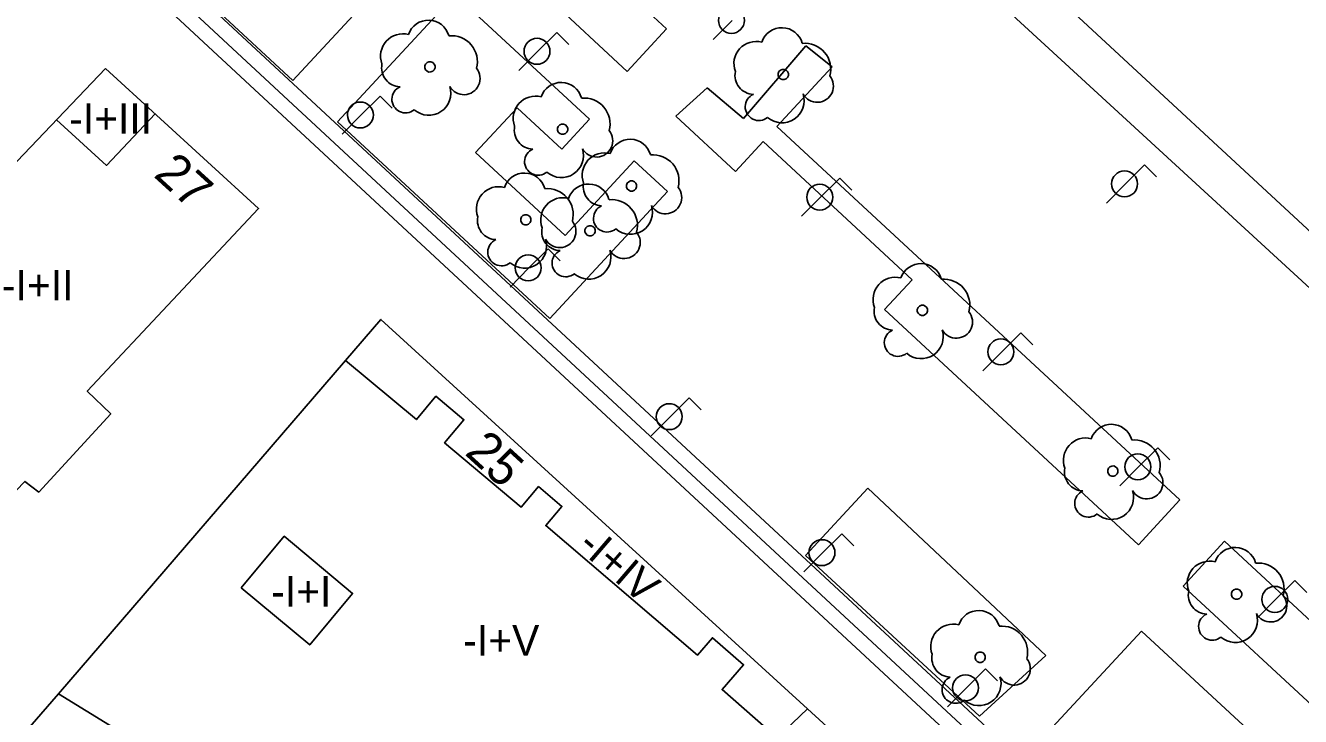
# Model space of a CAD drawing. Extents: x 282771 to 285132, y 4823109 to 4825496.
# Drawn here: x 284776.7 to 284839.4, y 4823971.5 to 4824005.5 of the extents above; entities that cross this region are included whole.
import ezdxf

# ---------------------------------------------------------------- set-up
doc = ezdxf.new("R2010")
doc.units = 0
for name, color, linetype in [('ARBOL', 7, 'Continuous'), ('CARRIL-BICI-AREA', 7, 'Continuous'), ('CARRIL-BICI-EJE', 7, 'Continuous'), ('EDIFICIO', 7, 'Continuous'), ('FAROLA', 7, 'Continuous'), ('INTERIOR-EDIFICIO', 7, 'Continuous'), ('MEDIANERA', 7, 'Continuous'), ('NUM-PORTAL', 7, 'Continuous'), ('TXT-ALTURA-EDIFICIO', 7, 'Continuous'), ('ZONA-VERDE', 7, 'Continuous')]:
    doc.layers.add(name, color=color, linetype=linetype)

msp = doc.modelspace()

# ---------------------------------------------------------------- linework, layer by layer
at = {"layer": 'ARBOL'}
for centre, major_axis, start_param, end_param in [((284796.495, 4824004.719), (0.575, 0.864), 5.572692, 8.116371), ((284813.868, 4824004.346), (0.575, 0.865), 5.572203, 8.115882), ((284795.235, 4824003.989), (0.608, 0.913), 0.333031, 2.516861), ((284797.625, 4824003.719), (0.705, 1.059), 5.038455, 6.971695), ((284812.608, 4824003.616), (0.607, 0.913), 0.332542, 2.516372), ((284814.998, 4824003.346), (0.705, 1.06), 5.037966, 6.971206), ((284795.125, 4824003.419), (-0.518, -0.779), 5.100697, 6.837883), ((284798.235, 4824002.889), (-0.442, -0.663), 5.805173, 9.121797), ((284812.498, 4824003.046), (-0.518, -0.779), 5.100208, 6.837394), ((284815.608, 4824002.516), (-0.441, -0.664), 5.804684, 9.121308), ((284795.365, 4824001.869), (-0.372, -0.559), 4.14317, 7.559404), ((284796.505, 4824002.169), (-0.602, -0.904), 6.154099, 8.754177), ((284803.018, 4824001.656), (0.575, 0.865), 5.572597, 8.116276), ((284801.758, 4824000.926), (0.608, 0.913), 0.332936, 2.516767), ((284804.148, 4824000.656), (0.705, 1.059), 5.03836, 6.9716), ((284812.738, 4824001.496), (-0.372, -0.56), 4.142681, 7.558915), ((284813.878, 4824001.796), (-0.601, -0.904), 6.15361, 8.753688), ((284801.648, 4824000.356), (-0.518, -0.779), 5.100603, 6.837788), ((284804.758, 4823999.826), (-0.441, -0.663), 5.805078, 9.121703), ((284806.408, 4823998.866), (0.575, 0.865), 5.572603, 8.116282), ((284801.888, 4823998.806), (-0.372, -0.559), 4.143076, 7.559309), ((284803.028, 4823999.106), (-0.601, -0.904), 6.154005, 8.754082), ((284805.148, 4823998.136), (0.608, 0.913), 0.332942, 2.516773), ((284807.538, 4823997.866), (0.705, 1.059), 5.038366, 6.971606), ((284801.208, 4823997.206), (0.576, 0.864), 5.572802, 8.116481), ((284799.948, 4823996.476), (0.608, 0.913), 0.333141, 2.516972), ((284802.338, 4823996.206), (0.705, 1.059), 5.038565, 6.971805), ((284804.368, 4823996.666), (0.575, 0.864), 5.572739, 8.116418), ((284805.038, 4823997.566), (-0.518, -0.779), 5.100609, 6.837794), ((284808.148, 4823997.036), (-0.441, -0.663), 5.805084, 9.121709), ((284803.108, 4823995.936), (0.608, 0.913), 0.333078, 2.516908), ((284805.278, 4823996.016), (-0.372, -0.559), 4.143082, 7.559315), ((284805.498, 4823995.666), (0.705, 1.059), 5.038502, 6.971742), ((284806.418, 4823996.316), (-0.601, -0.904), 6.154011, 8.754089), ((284799.838, 4823995.906), (-0.518, -0.779), 5.100808, 6.837993), ((284802.998, 4823995.366), (-0.518, -0.779), 5.100744, 6.83793), ((284802.948, 4823995.376), (-0.442, -0.663), 5.805283, 9.121908), ((284806.108, 4823994.836), (-0.442, -0.663), 5.80522, 9.121844), ((284800.078, 4823994.356), (-0.372, -0.559), 4.143281, 7.559514), ((284801.218, 4823994.656), (-0.602, -0.904), 6.15421, 8.754288), ((284803.238, 4823993.816), (-0.372, -0.559), 4.143217, 7.559451), ((284804.378, 4823994.116), (-0.602, -0.904), 6.154147, 8.754224), ((284820.708, 4823992.756), (0.575, 0.865), 5.572436, 8.116115), ((284819.448, 4823992.026), (0.608, 0.913), 0.332774, 2.516605), ((284821.838, 4823991.756), (0.705, 1.059), 5.038198, 6.971439), ((284819.338, 4823991.456), (-0.518, -0.779), 5.100441, 6.837626), ((284822.448, 4823990.926), (-0.441, -0.663), 5.804917, 9.121541), ((284819.578, 4823989.906), (-0.372, -0.559), 4.142914, 7.559148), ((284820.718, 4823990.206), (-0.601, -0.904), 6.153843, 8.753921), ((284830.068, 4823984.856), (0.575, 0.865), 5.572465, 8.116144), ((284828.808, 4823984.126), (0.608, 0.913), 0.332803, 2.516634), ((284831.198, 4823983.856), (0.705, 1.059), 5.038227, 6.971468), ((284828.698, 4823983.556), (-0.518, -0.779), 5.10047, 6.837655), ((284831.808, 4823983.026), (-0.441, -0.663), 5.804946, 9.12157), ((284828.938, 4823982.006), (-0.372, -0.559), 4.142943, 7.559177), ((284830.078, 4823982.306), (-0.601, -0.904), 6.153872, 8.75395), ((284836.158, 4823978.806), (0.575, 0.865), 5.572514, 8.116193), ((284834.898, 4823978.076), (0.608, 0.913), 0.332852, 2.516683), ((284837.288, 4823977.806), (0.705, 1.059), 5.038276, 6.971517), ((284834.788, 4823977.506), (-0.518, -0.779), 5.100519, 6.837704), ((284837.898, 4823976.976), (-0.441, -0.663), 5.804995, 9.121619), ((284823.548, 4823975.706), (0.576, 0.864), 5.572974, 8.116653), ((284835.028, 4823975.956), (-0.372, -0.559), 4.142992, 7.559226), ((284836.168, 4823976.256), (-0.601, -0.904), 6.153921, 8.753999), ((284822.288, 4823974.976), (0.608, 0.913), 0.333313, 2.517144), ((284824.678, 4823974.706), (0.705, 1.059), 5.038737, 6.971978), ((284822.178, 4823974.406), (-0.519, -0.779), 5.10098, 6.838165), ((284825.288, 4823973.876), (-0.442, -0.663), 5.805455, 9.12208), ((284822.418, 4823972.856), (-0.373, -0.559), 4.143453, 7.559687), ((284823.558, 4823973.156), (-0.602, -0.903), 6.154382, 8.75446)]:
    msp.add_ellipse(centre, major_axis=major_axis, ratio=0.999978, start_param=start_param, end_param=end_param, dxfattribs=at)
for centre in [(284796.565, 4824003.459), (284813.938, 4824003.086), (284803.088, 4824000.396), (284806.478, 4823997.606), (284801.278, 4823995.946), (284804.438, 4823995.406), (284820.778, 4823991.496), (284830.138, 4823983.596), (284836.228, 4823977.546), (284823.618, 4823974.446)]:
    msp.add_ellipse(centre, major_axis=(0.141, 0.212), ratio=0.999978, dxfattribs=at)
at = {"layer": 'CARRIL-BICI-AREA'}
msp.add_lwpolyline([(284756.054, 4824031.914), (284757.074, 4824033.013), (284855.311, 4823941.906), (284855.507, 4823939.679)], close=True, dxfattribs=at)
at = {"layer": 'CARRIL-BICI-EJE'}
msp.add_line((284756.564, 4824032.464), (284855.409, 4823940.793), dxfattribs=at)
at = {"layer": 'EDIFICIO'}
for points in [[(284780.608, 4824003.386), (284768.558, 4823990.756), (284774.028, 4823985.606), (284773.178, 4823984.716), (284775.798, 4823982.206), (284776.648, 4823983.086), (284777.338, 4823982.566), (284780.868, 4823986.406), (284779.718, 4823987.516), (284788.138, 4823996.496), (284780.608, 4824003.386)], [(284839.698, 4823949.486), (284831.608, 4823956.866), (284825.298, 4823962.626), (284815.128, 4823971.906), (284794.158, 4823991.046), (284792.408, 4823989.026), (284778.298, 4823972.656), (284776.888, 4823971.026), (284798.978, 4823956.486), (284812.568, 4823947.556), (284820.568, 4823942.286)]]:
    msp.add_lwpolyline(points, dxfattribs=at)
at = {"layer": 'FAROLA'}
for p, q in [((284811.427, 4824005.746), (284810.497, 4824004.806)), ((284802.81, 4824005.156), (284801.87, 4824004.226)), ((284803.4, 4824004.566), (284802.81, 4824005.156)), ((284801.87, 4824004.226), (284800.94, 4824003.286)), ((284794.126, 4824002.026), (284793.186, 4824001.096)), ((284794.716, 4824001.436), (284794.126, 4824002.026)), ((284793.186, 4824001.096), (284792.256, 4824000.156)), ((284831.699, 4823998.64), (284830.759, 4823997.71)), ((284832.289, 4823998.05), (284831.699, 4823998.64)), ((284816.711, 4823997.988), (284815.771, 4823997.058)), ((284817.301, 4823997.398), (284816.711, 4823997.988)), ((284830.759, 4823997.71), (284829.829, 4823996.77)), ((284815.771, 4823997.058), (284814.841, 4823996.118)), ((284802.375, 4823994.512), (284801.435, 4823993.582)), ((284802.965, 4823993.922), (284802.375, 4823994.512)), ((284801.435, 4823993.582), (284800.505, 4823992.642)), ((284825.617, 4823990.385), (284824.677, 4823989.455)), ((284826.207, 4823989.795), (284825.617, 4823990.385)), ((284824.677, 4823989.455), (284823.747, 4823988.515)), ((284809.31, 4823987.2), (284808.37, 4823986.27)), ((284809.9, 4823986.61), (284809.31, 4823987.2)), ((284808.37, 4823986.27), (284807.44, 4823985.33)), ((284832.351, 4823984.738), (284831.411, 4823983.808)), ((284832.941, 4823984.148), (284832.351, 4823984.738)), ((284831.411, 4823983.808), (284830.481, 4823982.868)), ((284816.82, 4823980.518), (284815.88, 4823979.588)), ((284817.41, 4823979.928), (284816.82, 4823980.518)), ((284815.88, 4823979.588), (284814.95, 4823978.648)), ((284839.085, 4823978.221), (284838.145, 4823977.291)), ((284839.675, 4823977.631), (284839.085, 4823978.221)), ((284838.145, 4823977.291), (284837.215, 4823976.351)), ((284823.879, 4823973.877), (284822.939, 4823972.947)), ((284824.469, 4823973.287), (284823.879, 4823973.877)), ((284822.939, 4823972.947), (284822.009, 4823972.007))]:
    msp.add_line(p, q, dxfattribs=at)
for centre in [(284811.387, 4824005.746), (284801.83, 4824004.226), (284830.719, 4823997.71), (284815.731, 4823997.058), (284801.395, 4823993.582), (284824.637, 4823989.455), (284831.371, 4823983.808), (284838.105, 4823977.291), (284822.899, 4823972.947)]:
    msp.add_circle(centre, 0.638, dxfattribs=at)
for centre in [(284793.146, 4824001.096), (284808.33, 4823986.27), (284815.84, 4823979.588)]:
    msp.add_ellipse(centre, major_axis=(0.353, 0.531), ratio=0.999978, dxfattribs=at)
at = {"layer": 'INTERIOR-EDIFICIO'}
msp.add_lwpolyline([(284787.288, 4823977.866), (284790.658, 4823975.056), (284792.758, 4823977.586), (284789.398, 4823980.396), (284787.288, 4823977.866)], dxfattribs=at)
at = {"layer": 'MEDIANERA'}
msp.add_line((284815.128, 4823971.906), (284813.64, 4823970.484), dxfattribs=at)
for points in [[(284778.198, 4824000.866), (284780.658, 4823998.616), (284783.048, 4824001.146)], [(284792.408, 4823989.026), (284795.898, 4823986.126), (284796.858, 4823987.276), (284798.238, 4823986.116), (284797.288, 4823984.986), (284801.048, 4823981.816), (284801.908, 4823982.836), (284803.058, 4823981.856), (284802.258, 4823980.916), (284809.728, 4823974.556), (284810.458, 4823975.406), (284811.988, 4823974.076), (284810.928, 4823972.856), (284813.64, 4823970.484)], [(284778.298, 4823972.656), (284782.168, 4823970.266), (284781.298, 4823968.866), (284782.628, 4823968.036), (284783.548, 4823969.496), (284785.998, 4823967.956), (284785.128, 4823966.576), (284786.428, 4823965.756), (284787.338, 4823967.196), (284795.488, 4823962.046), (284794.488, 4823960.466), (284795.468, 4823959.846), (284796.458, 4823961.386), (284801.028, 4823958.436)]]:
    msp.add_lwpolyline(points, dxfattribs=at)
at = {"layer": 'ZONA-VERDE'}
for p, q in [((284811.502, 4824021.618), (284842.845, 4823992.586)), ((284789.828, 4824002.796), (284771.768, 4824019.526)), ((284806.258, 4824003.236), (284799.848, 4824009.196)), ((284803.968, 4824009.256), (284808.198, 4824005.326)), ((284795.608, 4824009.036), (284789.828, 4824002.796)), ((284792.028, 4824000.756), (284797.808, 4824006.996)), ((284797.808, 4824006.996), (284804.408, 4824000.886)), ((284808.198, 4824005.326), (284806.258, 4824003.236)), ((284811.988, 4824000.926), (284815.048, 4824004.496)), ((284815.048, 4824004.496), (284816.338, 4824003.466)), ((284816.338, 4824003.466), (284813.618, 4824000.526)), ((284808.648, 4824001.046), (284810.198, 4824002.436)), ((284810.198, 4824002.436), (284811.988, 4824000.926)), ((284800.848, 4824001.456), (284798.808, 4823999.256)), ((284803.048, 4823999.416), (284800.848, 4824001.456)), ((284811.588, 4823998.326), (284808.648, 4824001.046)), ((284802.465, 4823991.093), (284792.028, 4824000.756)), ((284804.408, 4824000.886), (284803.048, 4823999.416)), ((284813.618, 4824000.526), (284833.428, 4823982.186)), ((284812.948, 4823999.796), (284811.588, 4823998.326)), ((284820.278, 4823992.996), (284812.948, 4823999.796)), ((284798.808, 4823999.256), (284803.218, 4823995.176)), ((284803.218, 4823995.176), (284806.608, 4823998.846)), ((284806.608, 4823998.846), (284808.242, 4823997.334)), ((284808.242, 4823997.334), (284802.465, 4823991.093)), ((284818.918, 4823991.536), (284820.278, 4823992.996)), ((284831.398, 4823979.976), (284818.918, 4823991.536)), ((284802.465, 4823991.093), (284802.465, 4823991.093)), ((284802.465, 4823991.093), (284802.465, 4823991.093)), ((284815.037, 4823979.453), (284818.097, 4823982.759)), ((284818.097, 4823982.759), (284818.097, 4823982.759)), ((284818.097, 4823982.759), (284826.848, 4823974.526)), ((284833.428, 4823982.186), (284831.398, 4823979.976)), ((284833.598, 4823977.946), (284835.638, 4823980.146)), ((284835.638, 4823980.146), (284841.508, 4823974.706)), ((284815.037, 4823979.453), (284815.037, 4823979.453)), ((284815.037, 4823979.453), (284815.037, 4823979.453)), ((284815.037, 4823979.453), (284815.037, 4823979.453)), ((284815.037, 4823979.453), (284815.037, 4823979.453)), ((284815.037, 4823979.453), (284815.037, 4823979.453)), ((284815.037, 4823979.453), (284815.037, 4823979.453)), ((284823.578, 4823971.546), (284815.037, 4823979.453)), ((284815.037, 4823979.453), (284815.037, 4823979.453)), ((284853.848, 4823959.186), (284833.598, 4823977.946)), ((284825.778, 4823969.506), (284831.558, 4823975.736)), ((284831.558, 4823975.736), (284854.228, 4823954.746)), ((284826.848, 4823974.526), (284823.578, 4823971.546))]:
    msp.add_line(p, q, dxfattribs=at)
msp.add_lwpolyline([(284841.457, 4823991.087), (284821.775, 4824009.164)], dxfattribs=at)

# ---------------------------------------------------------------- texts
at = {"layer": 'NUM-PORTAL'}
for s, rotation, p in [('27', 317.63982, (284782.931, 4823998.101)), ('25', 317.63983, (284798.228, 4823984.444))]:
    msp.add_text(s, height=1.75, rotation=rotation, dxfattribs=at).set_placement(p)
at = {"layer": 'TXT-ALTURA-EDIFICIO'}
for s, rotation, p in [('-I+III', 0.0006, (284778.834, 4824000.176)), ('-I+II', 0.0006, (284775.524, 4823991.986)), ('-I+IV', 319.29707, (284803.755, 4823979.809)), ('-I+I', 0.0006, (284788.764, 4823976.936)), ('-I+V', 0.0006, (284798.207, 4823974.526))]:
    msp.add_text(s, height=1.5, rotation=rotation, dxfattribs=at).set_placement(p)

doc.saveas('drawing.dxf')
